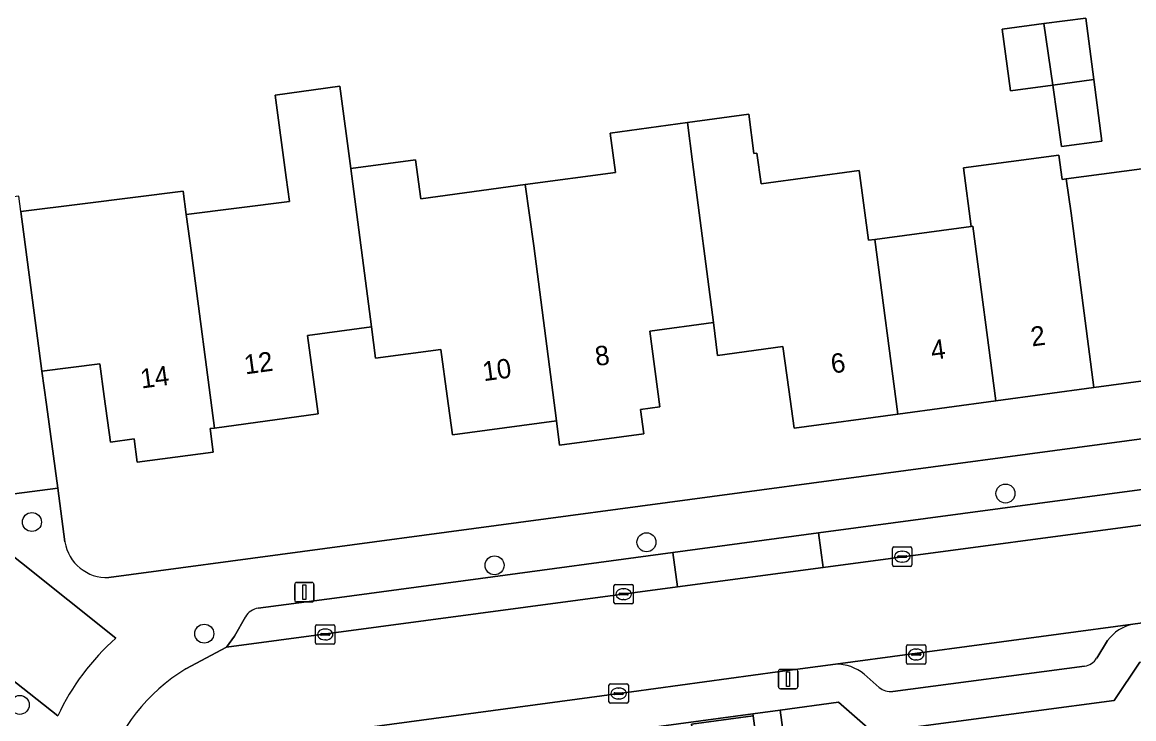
# Model space of a CAD drawing. Extents: x 163426 to 164192, y 380329 to 381641.
# Drawn here: x 163586.2 to 163643.5, y 381196.3 to 381232.2 of the extents above; entities that cross this region are included whole.
import ezdxf

# ---------------------------------------------------------------- set-up
doc = ezdxf.new("R2010")
doc.units = 0
for name, color, linetype in [('IMGEO_Boom', 7, 'Continuous'), ('IMGEO_Erf', 7, 'Continuous'), ('IMGEO_Kolk', 7, 'Continuous'), ('IMGEO_Lichtmast', 7, 'Continuous'), ('IMGEO_Pand', 7, 'Continuous'), ('IMGEO_Pand_nummerreeks', 7, 'Continuous'), ('IMGEO_Parkeervlak_open', 7, 'Continuous'), ('IMGEO_Rijbaan_lokaal_open', 7, 'Continuous'), ('IMGEO_Voetpad_open', 7, 'Continuous')]:
    doc.layers.add(name, color=color, linetype=linetype)

msp = doc.modelspace()

# ---------------------------------------------------------------- linework, layer by layer
at = {"layer": 'IMGEO_Boom'}
for centre in [(163636.879, 381207.948), (163586.713, 381206.48), (163618.38, 381205.438), (163610.551, 381204.25), (163595.594, 381200.728), (163586.084, 381197.06)]:
    msp.add_circle(centre, 0.489, dxfattribs=at)
at = {"layer": 'IMGEO_Erf'}
msp.add_lwpolyline([(163639.311, 381228.992), (163637.129, 381228.703), (163636.709, 381231.875), (163638.858, 381232.16), (163641.012, 381232.445), (163641.432, 381229.273), (163641.851, 381226.107), (163639.763, 381225.831)], close=True, dxfattribs=at)
for points in [[(163586.138, 381222.481), (163589.314, 381222.876), (163594.498, 381223.521), (163594.664, 381222.332), (163599.982, 381222.993), (163599.816, 381224.229), (163599.244, 381228.478), (163602.574, 381228.937), (163603.147, 381224.687), (163606.474, 381225.145), (163606.745, 381223.13), (163612.13, 381223.871), (163616.786, 381224.496), (163616.505, 381226.518), (163620.497, 381227.058), (163623.658, 381227.485), (163623.919, 381225.461), (163624.069, 381225.481), (163624.282, 381223.903), (163629.333, 381224.586), (163629.819, 381220.997), (163630.146, 381221.041), (163635.117, 381221.714), (163634.711, 381224.721), (163639.627, 381225.386), (163639.797, 381224.131), (163640.003, 381224.159), (163644.812, 381224.805)], [(163646.784, 381214.135), (163641.435, 381213.411), (163636.381, 381212.727), (163631.327, 381212.042), (163625.983, 381211.319), (163625.713, 381213.311), (163625.414, 381215.521), (163622.036, 381215.065), (163621.829, 381216.752), (163618.548, 381216.308), (163619.074, 381212.413), (163618.074, 381212.278), (163618.243, 381211.027), (163613.899, 381210.442), (163613.737, 381211.694), (163608.383, 381210.973), (163608.116, 381212.956), (163607.79, 381215.374), (163604.412, 381214.919), (163604.204, 381216.537), (163600.912, 381216.093), (163601.457, 381212.049), (163596.121, 381211.323), (163595.889, 381211.291), (163596.051, 381210.087), (163592.136, 381209.56), (163591.975, 381210.759), (163590.756, 381210.593), (163590.439, 381212.942), (163590.212, 381214.63), (163587.227, 381214.253), (163587.459, 381212.536), (163588.042, 381208.226), (163588.415, 381205.464)], [(163590.675, 381203.614), (163650.544, 381211.665)], [(163643.8, 381199.258), (163642.478, 381197.292), (163630.068, 381195.629), (163628.28, 381197.194), (163625.277, 381196.79), (163627.315, 381181.652)], [(163623.934, 381179.524), (163626.116, 381179.82), (163625.39, 381185.232), (163622.27, 381184.798), (163619.144, 381184.363), (163618.571, 381188.647), (163621.647, 381189.059), (163620.708, 381196.072), (163623.882, 381196.497), (163623.868, 381196.6), (163600.505, 381193.454)]]:
    msp.add_lwpolyline(points, dxfattribs=at)
msp.add_arc((163590.584, 381205.809), 2.197, 189.0297, 272.3639, dxfattribs=at)
at = {"layer": 'IMGEO_Kolk'}
for p, q in [((163631.057, 381204.269), (163631.057, 381205.121)), ((163631.132, 381205.195), (163631.984, 381205.195)), ((163631.545, 381204.975), (163631.57, 381204.975)), ((163632.058, 381205.121), (163632.058, 381204.269)), ((163631.984, 381204.195), (163631.132, 381204.195)), ((163631.316, 381204.689), (163631.316, 381204.701)), ((163631.754, 381204.652), (163631.356, 381204.652)), ((163631.359, 381204.738), (163631.757, 381204.738)), ((163631.568, 381204.415), (163631.543, 381204.415)), ((163631.8, 381204.701), (163631.8, 381204.689)), ((163616.701, 381202.338), (163616.701, 381203.19)), ((163616.776, 381203.264), (163617.628, 381203.264)), ((163617.702, 381203.19), (163617.702, 381202.338)), ((163616.96, 381202.758), (163616.96, 381202.77)), ((163617.398, 381202.721), (163617, 381202.721)), ((163617.003, 381202.807), (163617.401, 381202.807)), ((163617.212, 381202.484), (163617.187, 381202.484)), ((163617.189, 381203.044), (163617.214, 381203.044)), ((163617.444, 381202.77), (163617.444, 381202.758)), ((163617.628, 381202.264), (163616.776, 381202.264)), ((163601.324, 381200.263), (163601.324, 381201.115)), ((163601.399, 381201.189), (163602.251, 381201.189)), ((163601.812, 381200.969), (163601.837, 381200.969)), ((163602.325, 381201.115), (163602.325, 381200.263)), ((163602.251, 381200.189), (163601.399, 381200.189)), ((163601.583, 381200.683), (163601.583, 381200.695)), ((163602.021, 381200.646), (163601.623, 381200.646)), ((163601.626, 381200.732), (163602.024, 381200.732)), ((163601.835, 381200.409), (163601.81, 381200.409)), ((163602.067, 381200.695), (163602.067, 381200.683)), ((163631.775, 381199.232), (163631.775, 381200.084)), ((163631.85, 381200.158), (163632.702, 381200.158)), ((163632.034, 381199.652), (163632.034, 381199.664)), ((163632.472, 381199.615), (163632.074, 381199.615)), ((163632.077, 381199.701), (163632.475, 381199.701)), ((163632.263, 381199.938), (163632.288, 381199.938)), ((163632.518, 381199.664), (163632.518, 381199.652)), ((163632.776, 381200.084), (163632.776, 381199.232)), ((163632.702, 381199.158), (163631.85, 381199.158)), ((163632.286, 381199.378), (163632.261, 381199.378)), ((163616.447, 381197.218), (163616.447, 381198.07)), ((163616.522, 381198.144), (163617.374, 381198.144)), ((163616.935, 381197.924), (163616.96, 381197.924)), ((163617.448, 381198.07), (163617.448, 381197.218)), ((163616.706, 381197.638), (163616.706, 381197.65)), ((163617.144, 381197.601), (163616.746, 381197.601)), ((163616.749, 381197.687), (163617.147, 381197.687)), ((163616.958, 381197.364), (163616.933, 381197.364)), ((163617.19, 381197.65), (163617.19, 381197.638)), ((163617.374, 381197.144), (163616.522, 381197.144))]:
    msp.add_line(p, q, dxfattribs=at)
for points in [[(163631.057, 381204.269), (163631.057, 381205.121)], [(163631.132, 381205.195), (163631.984, 381205.195)], [(163632.058, 381205.121), (163632.058, 381204.269)], [(163631.984, 381204.195), (163631.132, 381204.195)], [(163616.701, 381202.338), (163616.701, 381203.19)], [(163616.776, 381203.264), (163617.628, 381203.264)], [(163617.702, 381203.19), (163617.702, 381202.338)], [(163617.628, 381202.264), (163616.776, 381202.264)], [(163601.324, 381200.263), (163601.324, 381201.115)], [(163601.399, 381201.189), (163602.251, 381201.189)], [(163602.325, 381201.115), (163602.325, 381200.263)], [(163602.251, 381200.189), (163601.399, 381200.189)], [(163631.775, 381199.232), (163631.775, 381200.084)], [(163631.85, 381200.158), (163632.702, 381200.158)], [(163632.776, 381200.084), (163632.776, 381199.232)], [(163632.702, 381199.158), (163631.85, 381199.158)], [(163616.447, 381197.218), (163616.447, 381198.07)], [(163616.522, 381198.144), (163617.374, 381198.144)], [(163617.448, 381198.07), (163617.448, 381197.218)], [(163617.374, 381197.144), (163616.522, 381197.144)]]:
    msp.add_lwpolyline(points, dxfattribs=at)
for centre, radius, start, end in [((163631.134, 381205.119), 0.0765, 91.552, 178.448), ((163631.134, 381205.119), 0.0765, 91.552, 178.448), ((163631.982, 381205.119), 0.0765, 1.552, 88.448), ((163631.982, 381205.119), 0.0765, 1.552, 88.448), ((163631.134, 381204.271), 0.0765, 181.552, 268.448), ((163631.134, 381204.271), 0.0765, 181.552, 268.448), ((163631.356, 381204.698), 0.0403, 85.8775, 175.7526), ((163631.353, 381204.688), 0.0366, 178.938, 274.7102), ((163631.757, 381204.695), 0.043, 264.8664, 352.4533), ((163631.761, 381204.7), 0.0386, 1.7309, 96.639), ((163631.982, 381204.271), 0.0765, 271.552, 358.448), ((163631.982, 381204.271), 0.0765, 271.552, 358.448), ((163616.778, 381203.188), 0.0765, 91.552, 178.448), ((163616.778, 381203.188), 0.0765, 91.552, 178.448), ((163617.626, 381203.188), 0.0765, 1.552, 88.448), ((163617.626, 381203.188), 0.0765, 1.552, 88.448), ((163617, 381202.767), 0.0403, 85.8775, 175.7526), ((163616.997, 381202.757), 0.0366, 178.938, 274.7102), ((163617.401, 381202.764), 0.043, 264.8664, 352.4533), ((163617.405, 381202.769), 0.0386, 1.7309, 96.639), ((163616.778, 381202.34), 0.0765, 181.552, 268.448), ((163616.778, 381202.34), 0.0765, 181.552, 268.448), ((163617.626, 381202.34), 0.0765, 271.552, 358.448), ((163617.626, 381202.34), 0.0765, 271.552, 358.448), ((163601.401, 381201.113), 0.0765, 91.552, 178.448), ((163601.401, 381201.113), 0.0765, 91.552, 178.448), ((163602.249, 381201.113), 0.0765, 1.552, 88.448), ((163602.249, 381201.113), 0.0765, 1.552, 88.448), ((163601.401, 381200.265), 0.0765, 181.552, 268.448), ((163601.401, 381200.265), 0.0765, 181.552, 268.448), ((163601.623, 381200.692), 0.0403, 85.8775, 175.7526), ((163601.62, 381200.682), 0.0366, 178.938, 274.7102), ((163602.024, 381200.689), 0.043, 264.8664, 352.4533), ((163602.028, 381200.694), 0.0386, 1.7309, 96.639), ((163602.249, 381200.265), 0.0765, 271.552, 358.448), ((163602.249, 381200.265), 0.0765, 271.552, 358.448), ((163631.852, 381200.082), 0.0765, 91.552, 178.448), ((163631.852, 381200.082), 0.0765, 91.552, 178.448), ((163632.074, 381199.661), 0.0403, 85.8775, 175.7526), ((163632.071, 381199.651), 0.0366, 178.938, 274.7102), ((163632.475, 381199.658), 0.043, 264.8664, 352.4533), ((163632.479, 381199.663), 0.0386, 1.7309, 96.639), ((163632.7, 381200.082), 0.0765, 1.552, 88.448), ((163632.7, 381200.082), 0.0765, 1.552, 88.448), ((163631.852, 381199.234), 0.0765, 181.552, 268.448), ((163631.852, 381199.234), 0.0765, 181.552, 268.448), ((163632.7, 381199.234), 0.0765, 271.552, 358.448), ((163632.7, 381199.234), 0.0765, 271.552, 358.448), ((163616.524, 381198.068), 0.0765, 91.552, 178.448), ((163616.524, 381198.068), 0.0765, 91.552, 178.448), ((163617.372, 381198.068), 0.0765, 1.552, 88.448), ((163617.372, 381198.068), 0.0765, 1.552, 88.448), ((163616.746, 381197.647), 0.0403, 85.8775, 175.7526), ((163616.743, 381197.637), 0.0366, 178.938, 274.7102), ((163617.147, 381197.644), 0.043, 264.8664, 352.4533), ((163617.151, 381197.649), 0.0386, 1.7309, 96.639), ((163616.524, 381197.22), 0.0765, 181.552, 268.448), ((163616.524, 381197.22), 0.0765, 181.552, 268.448), ((163617.372, 381197.22), 0.0765, 271.552, 358.448), ((163617.372, 381197.22), 0.0765, 271.552, 358.448)]:
    msp.add_arc(centre, radius, start, end, dxfattribs=at)
for centre, major_axis, ratio, start_param, end_param in [((163631.544, 381204.695), (-0.387, 0.002), 0.722429, 4.712389, 7.853982), ((163631.569, 381204.695), (-0.39, 0.002), 0.717154, 1.570796, 4.712389), ((163617.188, 381202.764), (-0.387, 0.002), 0.722429, 4.712389, 7.853982), ((163617.213, 381202.764), (-0.39, 0.002), 0.717154, 1.570796, 4.712389), ((163601.811, 381200.689), (-0.387, 0.002), 0.722429, 4.712389, 7.853982), ((163601.836, 381200.689), (-0.39, 0.002), 0.717154, 1.570796, 4.712389), ((163632.262, 381199.658), (-0.387, 0.002), 0.722429, 4.712389, 7.853982), ((163632.287, 381199.658), (-0.39, 0.002), 0.717154, 1.570796, 4.712389), ((163616.934, 381197.644), (-0.387, 0.002), 0.722429, 4.712389, 7.853982), ((163616.959, 381197.644), (-0.39, 0.002), 0.717154, 1.570796, 4.712389)]:
    msp.add_ellipse(centre, major_axis=major_axis, ratio=ratio, start_param=start_param, end_param=end_param, dxfattribs=at)
at = {"layer": 'IMGEO_Lichtmast'}
for p, q in [((163600.251, 381202.464), (163600.251, 381203.264)), ((163600.251, 381203.264), (163600.251, 381202.464)), ((163600.351, 381203.364), (163601.141, 381203.364)), ((163601.141, 381203.364), (163600.351, 381203.364)), ((163601.241, 381203.264), (163601.241, 381202.464)), ((163601.241, 381202.464), (163601.241, 381203.264)), ((163601.141, 381202.364), (163600.351, 381202.364)), ((163600.351, 381202.364), (163601.141, 381202.364)), ((163625.181, 381197.99), (163625.181, 381198.79)), ((163625.181, 381198.79), (163625.181, 381197.99)), ((163625.281, 381198.89), (163626.071, 381198.89)), ((163626.071, 381198.89), (163625.281, 381198.89)), ((163626.171, 381198.79), (163626.171, 381197.99)), ((163626.171, 381197.99), (163626.171, 381198.79)), ((163626.071, 381197.89), (163625.281, 381197.89)), ((163625.281, 381197.89), (163626.071, 381197.89))]:
    msp.add_line(p, q, dxfattribs=at)
for points in [[(163600.671, 381203.239), (163600.821, 381203.239), (163600.821, 381202.489), (163600.671, 381202.489), (163600.671, 381203.239)], [(163625.601, 381198.765), (163625.751, 381198.765), (163625.751, 381198.015), (163625.601, 381198.015), (163625.601, 381198.765)]]:
    msp.add_lwpolyline(points, dxfattribs=at)
for centre, start, end in [((163600.351, 381203.264), 90, 180), ((163600.351, 381203.264), 90, 180), ((163601.141, 381203.264), 0, 90), ((163601.141, 381203.264), 360, 90), ((163600.351, 381202.464), 180, 270), ((163600.351, 381202.464), 180, 270), ((163601.141, 381202.464), 270, 0), ((163601.141, 381202.464), 270, 0), ((163625.281, 381198.79), 90, 180), ((163625.281, 381198.79), 90, 180), ((163626.071, 381198.79), 0, 90), ((163626.071, 381198.79), 360, 90), ((163625.281, 381197.99), 180, 270), ((163625.281, 381197.99), 180, 270), ((163626.071, 381197.99), 270, 0), ((163626.071, 381197.99), 270, 0)]:
    msp.add_arc(centre, 0.1, start, end, dxfattribs=at)
at = {"layer": 'IMGEO_Pand'}
for points in [[(163638.858, 381232.16), (163639.311, 381228.992), (163641.432, 381229.273), (163641.012, 381232.445)], [(163638.858, 381232.16), (163636.709, 381231.875), (163637.129, 381228.703), (163639.311, 381228.992)], [(163603.147, 381224.687), (163602.574, 381228.937), (163599.244, 381228.478), (163599.816, 381224.229), (163599.982, 381222.993), (163594.664, 381222.332), (163594.936, 381220.349), (163596.121, 381211.323), (163601.457, 381212.049), (163600.912, 381216.093), (163604.204, 381216.537)], [(163641.432, 381229.273), (163639.311, 381228.992), (163639.763, 381225.831), (163641.851, 381226.107)], [(163630.146, 381221.041), (163629.819, 381220.997), (163629.333, 381224.586), (163624.282, 381223.903), (163624.069, 381225.481), (163623.919, 381225.461), (163623.658, 381227.485), (163620.497, 381227.058), (163620.759, 381225.033), (163621.829, 381216.752), (163622.036, 381215.065), (163625.414, 381215.521), (163625.713, 381213.311), (163625.983, 381211.319), (163631.327, 381212.042)], [(163620.759, 381225.033), (163620.497, 381227.058), (163616.505, 381226.518), (163616.786, 381224.496), (163612.13, 381223.871), (163612.569, 381220.706), (163613.737, 381211.694), (163613.899, 381210.442), (163618.243, 381211.027), (163618.074, 381212.278), (163619.074, 381212.413), (163618.548, 381216.308), (163621.829, 381216.752)], [(163640.256, 381222.389), (163640.003, 381224.159), (163639.797, 381224.131), (163639.627, 381225.386), (163634.711, 381224.721), (163635.117, 381221.714), (163635.2, 381221.725), (163636.381, 381212.727), (163641.435, 381213.411)], [(163640.003, 381224.159), (163640.256, 381222.389), (163641.435, 381213.411), (163646.784, 381214.135), (163646.474, 381216.418), (163648.666, 381216.688), (163648.443, 381218.298), (163650.69, 381218.601), (163649.767, 381225.471), (163644.812, 381224.805)], [(163603.147, 381224.687), (163604.204, 381216.537), (163604.412, 381214.919), (163607.79, 381215.374), (163608.116, 381212.956), (163608.383, 381210.973), (163613.737, 381211.694), (163612.569, 381220.706), (163612.13, 381223.871), (163606.745, 381223.13), (163606.474, 381225.145)], [(163596.121, 381211.323), (163594.936, 381220.349), (163594.664, 381222.332), (163594.498, 381223.521), (163589.314, 381222.876), (163586.138, 381222.481), (163587.227, 381214.253), (163590.212, 381214.63), (163590.439, 381212.942), (163590.756, 381210.593), (163591.975, 381210.759), (163592.136, 381209.56), (163596.051, 381210.087), (163595.889, 381211.291)], [(163635.2, 381221.725), (163635.117, 381221.714), (163630.146, 381221.041), (163631.327, 381212.042), (163636.381, 381212.727)], [(163622.27, 381184.798), (163625.39, 381185.232), (163623.882, 381196.497), (163620.708, 381196.072), (163621.647, 381189.059)]]:
    msp.add_lwpolyline(points, close=True, dxfattribs=at)
at = {"layer": 'IMGEO_Parkeervlak_open'}
msp.add_lwpolyline([(163587.459, 381212.536), (163587.227, 381214.253), (163586.138, 381222.481), (163586.031, 381223.272), (163581.558, 381222.711), (163583.524, 381207.643), (163588.042, 381208.226)], close=True, dxfattribs=at)
for points in [[(163644.043, 381208.17), (163627.248, 381205.915), (163627.485, 381204.138), (163647.052, 381206.752)], [(163619.972, 381203.134), (163619.735, 381204.906), (163609.826, 381203.576), (163602.299, 381202.565), (163598.372, 381202.038)], [(163597.718, 381201.597), (163597.153, 381200.604), (163596.732, 381200.03), (163619.972, 381203.134)], [(163643.448, 381201.215), (163628.12, 381199.158)], [(163641.578, 381199.464), (163642.143, 381200.37)], [(163631.07, 381197.753), (163640.952, 381199.06)], [(163629.594, 381198.634), (163630.376, 381197.96)]]:
    msp.add_lwpolyline(points, dxfattribs=at)
for centre, radius, start, end in [((163598.492, 381201.154), 0.892, 97.7478, 150.2367), ((163643.846, 381199.17), 2.083, 101.0115, 144.8354), ((163628.166, 381196.952), 2.207, 49.6694, 91.1905), ((163640.835, 381199.928), 0.875, 277.6522, 328.0216), ((163630.953, 381198.628), 0.883, 229.1762, 277.6072)]:
    msp.add_arc(centre, radius, start, end, dxfattribs=at)
at = {"layer": 'IMGEO_Rijbaan_lokaal_open'}
for points in [[(163591.039, 381200.5), (163583.691, 381206.359), (163583.524, 381207.643), (163581.558, 381222.711), (163576.489, 381222.075), (163579.02, 381203.618), (163588.039, 381196.491)], [(163650.8, 381207.266), (163647.052, 381206.752), (163627.485, 381204.138), (163619.972, 381203.134), (163596.732, 381200.03), (163594.643, 381198.916)], [(163643.448, 381201.215), (163651.791, 381202.335), (163652.093, 381202.352), (163652.396, 381202.354)], [(163600.292, 381195.401), (163617.607, 381197.739), (163625.139, 381198.756), (163628.12, 381199.158), (163643.448, 381201.215)]]:
    msp.add_lwpolyline(points, dxfattribs=at)
for centre, radius, start, end in [((163599.289, 381191.2), 12.432, 131.5741, 154.8097), ((163599.556, 381190.807), 9.481, 121.2136, 162.8065)]:
    msp.add_arc(centre, radius, start, end, dxfattribs=at)
at = {"layer": 'IMGEO_Voetpad_open'}
for points in [[(163647.052, 381206.752), (163650.8, 381207.266), (163650.544, 381211.665), (163590.675, 381203.614)], [(163588.415, 381205.464), (163588.042, 381208.226), (163583.524, 381207.643), (163583.691, 381206.359), (163591.039, 381200.5)], [(163602.299, 381202.565), (163609.826, 381203.576), (163619.735, 381204.906), (163627.248, 381205.915), (163644.043, 381208.17)], [(163588.039, 381196.491), (163579.02, 381203.618)], [(163598.372, 381202.038), (163602.299, 381202.565)], [(163654.176, 381199.033), (163654.146, 381199.095), (163652.396, 381202.354), (163652.093, 381202.352), (163651.791, 381202.335), (163643.448, 381201.215)], [(163594.643, 381198.916), (163596.732, 381200.03), (163597.153, 381200.604), (163597.718, 381201.597)], [(163600.505, 381193.454), (163623.868, 381196.6), (163625.277, 381196.79), (163628.28, 381197.194), (163630.068, 381195.629), (163642.478, 381197.292), (163643.8, 381199.258), (163651.552, 381200.311)], [(163642.143, 381200.37), (163641.578, 381199.464)], [(163628.12, 381199.158), (163625.139, 381198.756), (163617.607, 381197.739), (163600.292, 381195.401)], [(163640.952, 381199.06), (163631.07, 381197.753)], [(163630.376, 381197.96), (163629.594, 381198.634)], [(163627.315, 381181.652), (163625.277, 381196.79), (163623.868, 381196.6), (163623.882, 381196.497), (163625.39, 381185.232)]]:
    msp.add_lwpolyline(points, dxfattribs=at)
msp.add_lwpolyline([(163627.248, 381205.915), (163619.735, 381204.906), (163619.972, 381203.134), (163627.485, 381204.138)], close=True, dxfattribs=at)
for centre, radius, start, end in [((163590.584, 381205.809), 2.197, 189.0297, 272.3639), ((163598.492, 381201.154), 0.892, 97.7478, 150.2367), ((163643.846, 381199.17), 2.083, 101.0115, 144.8354), ((163599.289, 381191.2), 12.432, 131.5741, 154.8097), ((163628.166, 381196.952), 2.207, 49.6694, 91.1905), ((163640.835, 381199.928), 0.875, 277.6522, 328.0216), ((163599.556, 381190.807), 9.481, 121.2136, 162.8065), ((163630.953, 381198.628), 0.883, 229.1762, 277.6072)]:
    msp.add_arc(centre, radius, start, end, dxfattribs=at)

# ---------------------------------------------------------------- texts
at = {"layer": 'IMGEO_Pand_nummerreeks'}
for s, rotation, p in [('2', 7.712, (163638.247, 381215.522)), ('4', 7.712, (163633.098, 381214.826)), ('12', 7.7482, (163597.711, 381214.083)), ('8', 7.6719, (163615.795, 381214.514)), ('6', 7.712, (163627.947, 381214.128)), ('14', 7.7482, (163592.363, 381213.356)), ('10', 7.6712, (163609.994, 381213.733))]:
    msp.add_text(s, height=1, rotation=rotation, dxfattribs=at).set_placement(p)

doc.saveas('drawing.dxf')
